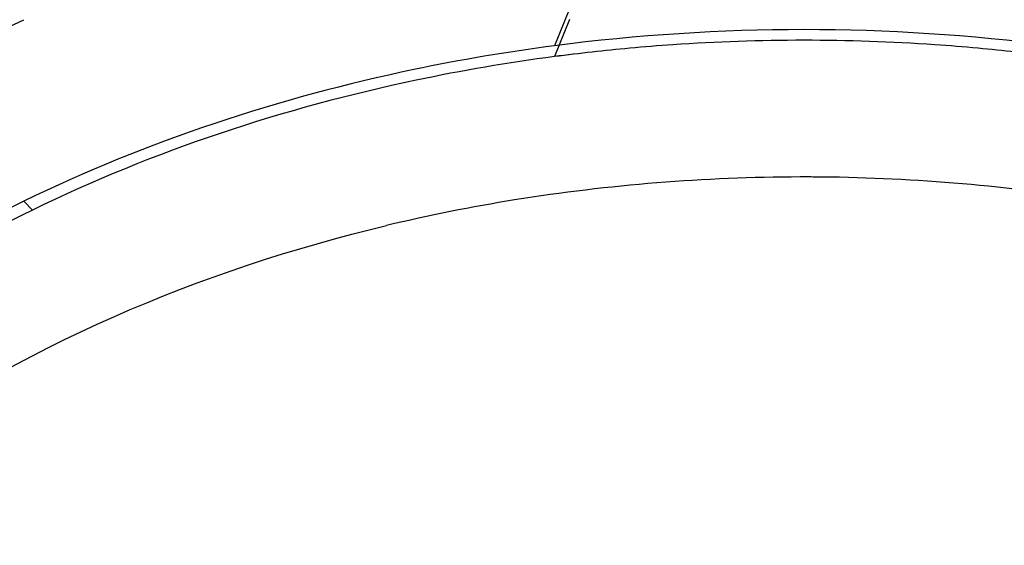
# Paper-space layout 'Sheet' of a CAD drawing. Header units: inches. Extents: x 0.2 to 10.8, y 0.2 to 8.3.
# Tile 500 of 545: x 7.502 to 7.763, y 6.597 to 6.737. Entities that reach past the tile are written whole.
import ezdxf

# ---------------------------------------------------------------- set-up
doc = ezdxf.new("R2010")
doc.units = ezdxf.units.IN
doc.header["$MEASUREMENT"] = 0
doc.layers.get('0').update_dxf_attribs({"lineweight": 5})

psp = doc.layouts.new('Sheet')

# ---------------------------------------------------------------- linework, layer by layer
at = {"color": 0, "linetype": 'ByBlock', "lineweight": -3}
for p, q in [((7.647775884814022, 6.739499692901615), (7.643877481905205, 6.729697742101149)), ((7.647775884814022, 6.736671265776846), (7.643877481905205, 6.726869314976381)), ((7.505602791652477, 6.686234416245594), (7.503333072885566, 6.688563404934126))]:
    psp.add_line(p, q, dxfattribs=at)
for centre, radius, start, end in [((7.709877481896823, 6.221332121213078), 0.5126798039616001, 82.59960315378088, 97.40039684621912), ((7.709612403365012, 6.227051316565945), 0.5041247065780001, 93.91820992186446, 95.21986771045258), ((7.709634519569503, 6.226799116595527), 0.5043778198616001, 93.91875857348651, 95.21976263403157), ((7.709860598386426, 6.223158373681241), 0.5080255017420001, 89.99809568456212, 93.91613484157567), ((7.709877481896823, 6.222644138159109), 0.5085396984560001, 86.08592437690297, 93.91407562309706), ((7.709894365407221, 6.223158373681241), 0.5080255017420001, 86.08386515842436, 90.0019043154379), ((7.710120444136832, 6.226799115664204), 0.5043778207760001, 84.78023736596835, 86.08124142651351), ((7.710142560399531, 6.227051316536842), 0.5041247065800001, 84.78013228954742, 86.08179007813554), ((7.709217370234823, 6.231187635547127), 0.4999696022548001, 95.21791026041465, 97.51245420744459), ((7.709204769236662, 6.231283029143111), 0.4998734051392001, 95.21746568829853, 97.50933165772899), ((7.710550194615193, 6.231283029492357), 0.4998734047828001, 82.49066834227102, 84.78253431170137), ((7.710537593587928, 6.231187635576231), 0.4999696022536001, 82.48754579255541, 84.78208973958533), ((7.709690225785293, 6.21253988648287), 0.4824473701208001, 90.09712513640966, 99.11424291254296), ((7.709875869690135, 6.207921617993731), 0.4870659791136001, 89.98765279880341, 90.11804221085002), ((7.70987577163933, 6.207761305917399), 0.4872262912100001, 89.70618885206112, 89.9876452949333), ((7.710077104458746, 6.212645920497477), 0.4823407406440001, 80.88770639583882, 89.72712865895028), ((7.666227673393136, 6.353264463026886), 0.3727734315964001, 115.9113625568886, 122.759064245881), ((7.706427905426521, 6.233903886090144), 0.4608363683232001, 99.13450883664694, 103.4346903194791), ((7.666424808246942, 6.355147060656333), 0.3680795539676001, 115.907650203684, 122.9424946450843)]:
    psp.add_arc(centre, radius, start, end, dxfattribs=at)
psp.add_open_spline([(7.462155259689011, 6.713295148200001), (7.475344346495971, 6.721957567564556), (7.489148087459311, 6.729734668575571), (7.503333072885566, 6.736646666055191)], degree=3, dxfattribs=at)
for points, knots in [([(7.643843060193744, 6.729741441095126), (7.631359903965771, 6.728113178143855), (7.583117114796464, 6.719970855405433), (7.535995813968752, 6.704479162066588), (7.503333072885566, 6.688563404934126)], [0, 0, 0, 0, 0.2573207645, 1, 1, 1, 1]), ([(7.64385049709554, 6.726865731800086), (7.631568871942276, 6.725245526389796), (7.584103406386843, 6.717171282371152), (7.537746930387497, 6.701897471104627), (7.505602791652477, 6.686234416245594)], [0, 0, 0, 0, 0.2573055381, 1, 1, 1, 1]), ([(7.426245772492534, 6.589895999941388), (7.436990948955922, 6.60087188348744), (7.487197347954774, 6.643908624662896), (7.550223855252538, 6.670377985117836), (7.599358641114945, 6.682129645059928)], [0, 0, 0, 0, 0.2331488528, 1, 1, 1, 1])]:
    psp.add_open_spline(points, degree=3, knots=knots, dxfattribs=at)

doc.saveas('drawing.dxf')
